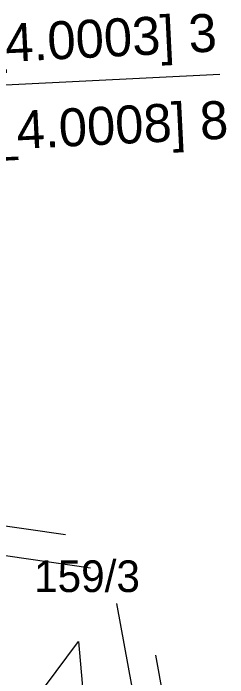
# Model space of a CAD drawing. Extents: x 6512606 to 6513006, y 6022524 to 6022728.
# Drawn here: x 6512845.41 to 6512852.19, y 6022656.88 to 6022677.85 of the extents above; entities that cross this region are included whole.
import ezdxf

# ---------------------------------------------------------------- set-up
doc = ezdxf.new("R2010")
doc.units = 0
for name, color, linetype in [('208-opis obrębu', 7, 'Continuous'), ('211-numer działki ewidencyjnej', 7, 'Continuous'), ('216-obręb ewidencyjny', 7, 'Continuous'), ('4', 7, 'Continuous'), ('przewód ciepłowniczy (linia)', 7, 'Continuous'), ('przewód elektroenergetyczny (linia)', 7, 'Continuous')]:
    doc.layers.add(name, color=color, linetype=linetype)

msp = doc.modelspace()

# ---------------------------------------------------------------- linework, layer by layer
at = {"layer": '216-obręb ewidencyjny'}
msp.add_lwpolyline([(6512688.62, 6022674.91), (6512702.58, 6022674.18), (6512725.78, 6022672.95), (6512730.35, 6022672.71), (6512735.76, 6022672.94), (6512745.51, 6022673.33), (6512754.87, 6022673.72), (6512768.24, 6022674.27), (6512785.56, 6022674.74), (6512790.49, 6022674.74), (6512796.96, 6022674.74), (6512801.96, 6022670.34), (6512828.67, 6022670.98), (6512833.61, 6022675.02), (6512836.69, 6022675.17), (6512851.94, 6022675.93)], dxfattribs=at)
at = {"layer": 'przewód ciepłowniczy (linia)'}
for points in [[(6512847.85, 6022660.334), (6512837.47, 6022661.84), (6512837.981, 6022673.453)], [(6512847.063, 6022661.381), (6512838.43, 6022662.63), (6512838.851, 6022672.296)], [(6512851.24, 6022643.89), (6512849.77, 6022653.31), (6512848.686, 6022659.223)], [(6512852.19, 6022643.78), (6512850.67, 6022653.46), (6512849.915, 6022657.591)]]:
    msp.add_lwpolyline(points, dxfattribs=at)
at = {"layer": 'przewód elektroenergetyczny (linia)'}
msp.add_lwpolyline([(6512851.023, 6022656.117), (6512847.68, 6022655.63), (6512848.33, 6022650.32), (6512846.58, 6022647.66), (6512845.69, 6022655.63), (6512847.47, 6022658.02), (6512847.68, 6022655.63)], dxfattribs=at)

# ---------------------------------------------------------------- texts
at = {"layer": '208-opis obrębu'}
for s, p in [('[220502_4.0003] 3', (6512838.5, 6022675.98)), ('[220502_4.0008] 8', (6512838.86, 6022673.23))]:
    msp.add_text(s, height=1.2, rotation=2.853, dxfattribs=at).set_placement(p)
at = {"layer": '211-numer działki ewidencyjnej'}
msp.add_text('159/3', height=1, dxfattribs=at).set_placement((6512846.07, 6022659.58))
at = {"layer": '4'}
msp.add_text('159/3', height=1, dxfattribs=at).set_placement((6512846.07, 6022659.58))

doc.saveas('drawing.dxf')
